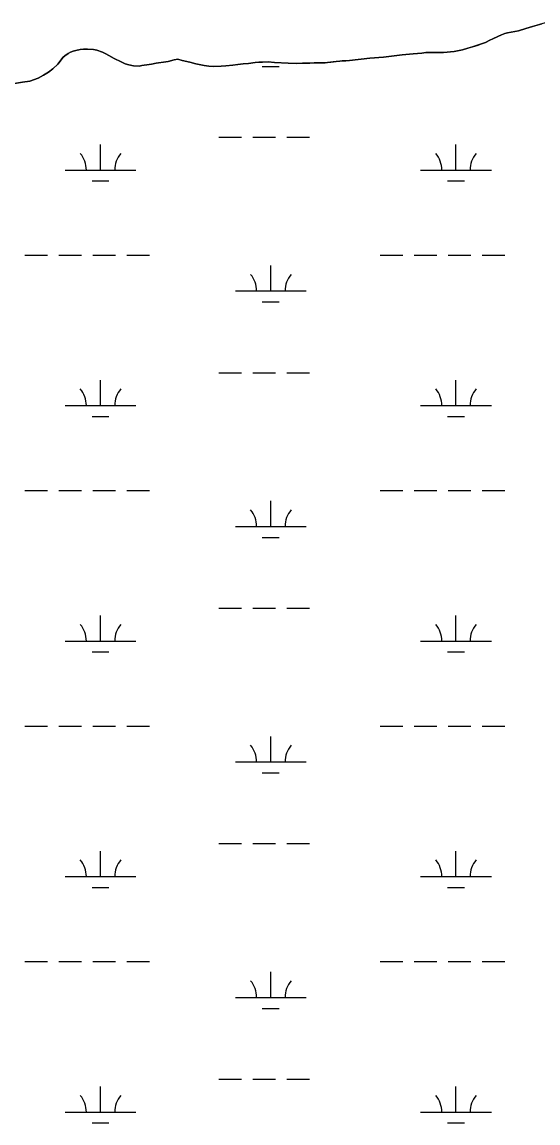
# Model space of a CAD drawing. Extents: x 3177185 to 3215018, y 812988 to 838321.
# Drawn here: x 3210185 to 3210913, y 834292 to 835847 of the extents above; entities that cross this region are included whole.
import ezdxf

# ---------------------------------------------------------------- set-up
doc = ezdxf.new("R2010")
doc.units = 0
for name, color, linetype in [('V-SITE-VEGE', 7, 'Continuous'), ('V-TOPO-SHOR', 7, 'Continuous'), ('V-WETL-SWMP', 7, 'Continuous')]:
    doc.layers.add(name, color=color, linetype=linetype)

msp = doc.modelspace()

# ---------------------------------------------------------------- linework, layer by layer
at = {"layer": 'V-SITE-VEGE'}
for p, q in [((3210926.9, 835846.7), (3210896.2, 835837.4)), ((3210866.6, 835830.6), (3210856.8, 835826.5)), ((3210886, 835834.5), (3210866.6, 835830.6)), ((3210896.2, 835837.4), (3210886, 835834.5)), ((3210821.1, 835811.7), (3210814.3, 835809.7)), ((3210839.3, 835817.6), (3210821.1, 835811.7)), ((3210849.9, 835822.9), (3210839.3, 835817.6)), ((3210856.8, 835826.5), (3210849.9, 835822.9)), ((3210242.6, 835796.6), (3210235.6, 835787.4)), ((3210245.3, 835799), (3210242.6, 835796.6)), ((3210249.9, 835802.5), (3210245.3, 835799)), ((3210253.1, 835804.3), (3210249.9, 835802.5)), ((3210256.9, 835805.5), (3210253.1, 835804.3)), ((3210260.9, 835806.7), (3210256.9, 835805.5)), ((3210267.1, 835808), (3210260.9, 835806.7)), ((3210271.9, 835808.2), (3210267.1, 835808)), ((3210277.3, 835808.2), (3210271.9, 835808.2)), ((3210285.7, 835807.9), (3210277.3, 835808.2)), ((3210290.5, 835806.9), (3210285.7, 835807.9)), ((3210298.3, 835804.1), (3210290.5, 835806.9)), ((3210303.4, 835801.8), (3210298.3, 835804.1)), ((3210307.6, 835799.6), (3210303.4, 835801.8)), ((3210315.2, 835795.4), (3210307.6, 835799.6)), ((3210695.5, 835797.2), (3210676.1, 835795.9)), ((3210737.3, 835801.8), (3210695.5, 835797.2)), ((3210749.7, 835802.9), (3210737.3, 835801.8)), ((3210754.9, 835803.6), (3210749.7, 835802.9)), ((3210780.1, 835803.5), (3210754.9, 835803.6)), ((3210794.9, 835805), (3210780.1, 835803.5)), ((3210807.1, 835807.6), (3210794.9, 835805)), ((3210814.3, 835809.7), (3210807.1, 835807.6)), ((3210235.6, 835787.4), (3210228.6, 835780.5)), ((3210324.8, 835790.5), (3210315.2, 835795.4)), ((3210330.6, 835787.9), (3210324.8, 835790.5)), ((3210335.7, 835786.4), (3210330.6, 835787.9)), ((3210342.1, 835785), (3210335.7, 835786.4)), ((3210350.1, 835784.6), (3210342.1, 835785)), ((3210354.3, 835785.1), (3210350.1, 835784.6)), ((3210367.5, 835787.3), (3210354.3, 835785.1)), ((3210374.1, 835788.6), (3210367.5, 835787.3)), ((3210387.9, 835790.3), (3210374.1, 835788.6)), ((3210391.1, 835790.9), (3210387.9, 835790.3)), ((3210399.8, 835793.3), (3210391.1, 835790.9)), ((3210405, 835794.4), (3210399.8, 835793.3)), ((3210410.8, 835792.6), (3210405, 835794.4)), ((3210421.7, 835789.8), (3210410.8, 835792.6)), ((3210430.5, 835787.5), (3210421.7, 835789.8)), ((3210441.9, 835785.4), (3210430.5, 835787.5)), ((3210448.9, 835784.4), (3210441.9, 835785.4)), ((3210455.5, 835784), (3210448.9, 835784.4)), ((3210465.9, 835784.3), (3210455.5, 835784)), ((3210472.7, 835784.9), (3210465.9, 835784.3)), ((3210482.7, 835785.6), (3210472.7, 835784.9)), ((3210489.5, 835786.6), (3210482.7, 835785.6)), ((3210497.3, 835787.7), (3210489.5, 835786.6)), ((3210504.5, 835788.3), (3210497.3, 835787.7)), ((3210513.9, 835789.4), (3210504.5, 835788.3)), ((3210519.3, 835789.8), (3210513.9, 835789.4)), ((3210524.7, 835789.8), (3210519.3, 835789.8)), ((3210532.3, 835790.3), (3210524.7, 835789.8)), ((3210541.3, 835789.5), (3210532.3, 835790.3)), ((3210560.7, 835788.8), (3210541.3, 835789.5)), ((3210572.3, 835788.3), (3210560.7, 835788.8)), ((3210580.9, 835788.6), (3210572.3, 835788.3)), ((3210591.1, 835788.6), (3210580.9, 835788.6)), ((3210597.5, 835789), (3210591.1, 835788.6)), ((3210609.1, 835789.1), (3210597.5, 835789)), ((3210616.4, 835789.6), (3210609.1, 835789.1)), ((3210628.3, 835791), (3210616.4, 835789.6)), ((3210633.7, 835791.3), (3210628.3, 835791)), ((3210637.1, 835791.7), (3210633.7, 835791.3)), ((3210647.1, 835792.5), (3210637.1, 835791.7)), ((3210676.1, 835795.9), (3210647.1, 835792.5)), ((3210207.7, 835767.4), (3210195.7, 835763.3)), ((3210215.1, 835771.5), (3210207.7, 835767.4)), ((3210222.1, 835775.7), (3210215.1, 835771.5)), ((3210228.6, 835780.5), (3210222.1, 835775.7)), ((3210185.7, 835761.7), (3210174.1, 835760)), ((3210195.7, 835763.3), (3210185.7, 835761.7))]:
    msp.add_line(p, q, dxfattribs=at)
at = {"layer": 'V-TOPO-SHOR'}
for points in [[(3210346.1, 835784.8), (3210350.1, 835784.6), (3210354.3, 835785.1), (3210361.3, 835786.3), (3210367.5, 835787.3), (3210374.1, 835788.6), (3210387.9, 835790.3), (3210391.1, 835790.9), (3210399.8, 835793.3), (3210405, 835794.4), (3210410.8, 835792.6), (3210421.7, 835789.8), (3210430.5, 835787.5), (3210441.9, 835785.4), (3210448.9, 835784.4), (3210455.5, 835784), (3210465.9, 835784.3), (3210472.7, 835784.9), (3210482.7, 835785.6), (3210489.5, 835786.6), (3210497.3, 835787.7), (3210504.5, 835788.3), (3210513.9, 835789.4), (3210519.3, 835789.8), (3210524.7, 835789.8), (3210532.3, 835790.3), (3210541.3, 835789.5), (3210560.7, 835788.8), (3210572.3, 835788.3), (3210580.9, 835788.6), (3210591.1, 835788.6), (3210597.5, 835789), (3210604.1, 835789.1), (3210609.1, 835789.1), (3210613, 835789.3), (3210616.4, 835789.6), (3210621.1, 835790.2), (3210624.5, 835790.6), (3210628.3, 835791), (3210633.7, 835791.3), (3210637.1, 835791.7), (3210642.3, 835792.1), (3210647.1, 835792.5), (3210676.1, 835795.9), (3210695.5, 835797.2), (3210721.9, 835800.2), (3210737.3, 835801.8), (3210749.7, 835802.9), (3210754.9, 835803.6), (3210761.3, 835803.6), (3210780.1, 835803.5), (3210794.9, 835805), (3210807.1, 835807.6), (3210814.3, 835809.7), (3210821.1, 835811.7), (3210827.5, 835813.8), (3210833.7, 835815.8), (3210839.3, 835817.6), (3210845.7, 835820.9), (3210849.9, 835822.9), (3210856.8, 835826.5), (3210861.8, 835828.6), (3210866.6, 835830.6), (3210870.6, 835831.4), (3210886, 835834.5), (3210896.2, 835837.4), (3210905.6, 835840.2), (3210918.8, 835844.3)], [(3210174.1, 835760), (3210185.7, 835761.7), (3210195.7, 835763.3), (3210207.7, 835767.4), (3210215.1, 835771.5), (3210222.1, 835775.7), (3210228.6, 835780.5), (3210235.6, 835787.4), (3210238.8, 835791.6), (3210242.6, 835796.6), (3210245.3, 835799), (3210249.9, 835802.5), (3210253.1, 835804.3), (3210256.9, 835805.5), (3210260.9, 835806.7), (3210267.1, 835808), (3210271.9, 835808.2), (3210277.3, 835808.2), (3210285.7, 835807.9), (3210290.5, 835806.9), (3210298.3, 835804.1), (3210303.4, 835801.8), (3210307.6, 835799.6), (3210315.2, 835795.4), (3210324.8, 835790.5), (3210330.6, 835787.9), (3210335.7, 835786.4), (3210342.1, 835785), (3210346.1, 835784.8)]]:
    msp.add_lwpolyline(points, dxfattribs=at)
at = {"layer": 'V-WETL-SWMP'}
for p, q in [((3210918.8, 835844.3), (3210905.6, 835840.2)), ((3210861.8, 835828.6), (3210856.8, 835826.5)), ((3210866.6, 835830.6), (3210861.8, 835828.6)), ((3210870.6, 835831.4), (3210866.6, 835830.6)), ((3210886, 835834.5), (3210870.6, 835831.4)), ((3210896.2, 835837.4), (3210886, 835834.5)), ((3210905.6, 835840.2), (3210896.2, 835837.4)), ((3210821.1, 835811.7), (3210814.3, 835809.7)), ((3210827.5, 835813.8), (3210821.1, 835811.7)), ((3210833.7, 835815.8), (3210827.5, 835813.8)), ((3210839.3, 835817.6), (3210833.7, 835815.8)), ((3210845.7, 835820.9), (3210839.3, 835817.6)), ((3210849.9, 835822.9), (3210845.7, 835820.9)), ((3210856.8, 835826.5), (3210849.9, 835822.9)), ((3210242.6, 835796.6), (3210238.8, 835791.6)), ((3210245.3, 835799), (3210242.6, 835796.6)), ((3210249.9, 835802.5), (3210245.3, 835799)), ((3210253.1, 835804.3), (3210249.9, 835802.5)), ((3210256.9, 835805.5), (3210253.1, 835804.3)), ((3210260.9, 835806.7), (3210256.9, 835805.5)), ((3210267.1, 835808), (3210260.9, 835806.7)), ((3210271.9, 835808.2), (3210267.1, 835808)), ((3210277.3, 835808.2), (3210271.9, 835808.2)), ((3210285.7, 835807.9), (3210277.3, 835808.2)), ((3210290.5, 835806.9), (3210285.7, 835807.9)), ((3210298.3, 835804.2), (3210290.5, 835806.9)), ((3210303.4, 835801.8), (3210298.3, 835804.2)), ((3210307.6, 835799.6), (3210303.4, 835801.8)), ((3210315.2, 835795.4), (3210307.6, 835799.6)), ((3210695.5, 835797.2), (3210676.1, 835795.9)), ((3210721.9, 835800.2), (3210695.5, 835797.2)), ((3210737.3, 835801.8), (3210721.9, 835800.2)), ((3210749.7, 835802.9), (3210737.3, 835801.8)), ((3210754.9, 835803.6), (3210749.7, 835802.9)), ((3210761.3, 835803.6), (3210754.9, 835803.6)), ((3210780.1, 835803.5), (3210761.3, 835803.6)), ((3210794.9, 835805), (3210780.1, 835803.5)), ((3210807.1, 835807.6), (3210794.9, 835805)), ((3210814.3, 835809.7), (3210807.1, 835807.6)), ((3210235.6, 835787.4), (3210228.6, 835780.5)), ((3210238.8, 835791.6), (3210235.6, 835787.4)), ((3210324.8, 835790.5), (3210315.2, 835795.4)), ((3210330.6, 835787.9), (3210324.8, 835790.5)), ((3210335.7, 835786.4), (3210330.6, 835787.9)), ((3210342.1, 835785), (3210335.7, 835786.4)), ((3210350.1, 835784.6), (3210342.1, 835785)), ((3210354.3, 835785.1), (3210350.1, 835784.6)), ((3210361.3, 835786.3), (3210354.3, 835785.1)), ((3210367.5, 835787.3), (3210361.3, 835786.3)), ((3210374.1, 835788.6), (3210367.5, 835787.3)), ((3210387.9, 835790.3), (3210374.1, 835788.6)), ((3210391.1, 835790.9), (3210387.9, 835790.3)), ((3210399.8, 835793.3), (3210391.1, 835790.9)), ((3210405, 835794.4), (3210399.8, 835793.3)), ((3210410.8, 835792.6), (3210405, 835794.4)), ((3210421.7, 835789.8), (3210410.8, 835792.6)), ((3210430.5, 835787.5), (3210421.7, 835789.8)), ((3210441.9, 835785.4), (3210430.5, 835787.5)), ((3210448.9, 835784.4), (3210441.9, 835785.4)), ((3210455.5, 835784), (3210448.9, 835784.4)), ((3210465.9, 835784.3), (3210455.5, 835784)), ((3210472.7, 835784.9), (3210465.9, 835784.3)), ((3210482.7, 835785.6), (3210472.7, 835784.9)), ((3210489.5, 835786.6), (3210482.7, 835785.6)), ((3210497.3, 835787.7), (3210489.5, 835786.6)), ((3210504.5, 835788.3), (3210497.3, 835787.7)), ((3210513.9, 835789.4), (3210504.5, 835788.3)), ((3210519.3, 835789.8), (3210513.9, 835789.4)), ((3210524.7, 835789.8), (3210519.3, 835789.8)), ((3210524.2, 835784.1), (3210548.2, 835784.1)), ((3210532.3, 835790.3), (3210524.7, 835789.8)), ((3210541.3, 835789.5), (3210532.3, 835790.3)), ((3210560.7, 835788.8), (3210541.3, 835789.5)), ((3210572.3, 835788.3), (3210560.7, 835788.8)), ((3210580.9, 835788.6), (3210572.3, 835788.3)), ((3210591.1, 835788.6), (3210580.9, 835788.6)), ((3210597.5, 835789), (3210591.1, 835788.6)), ((3210609.1, 835789.1), (3210597.5, 835789)), ((3210612.9, 835789.3), (3210609.1, 835789.1)), ((3210616.3, 835789.6), (3210612.9, 835789.3)), ((3210621.1, 835790.2), (3210616.3, 835789.6)), ((3210624.5, 835790.6), (3210621.1, 835790.2)), ((3210628.3, 835791), (3210624.5, 835790.6)), ((3210633.7, 835791.3), (3210628.3, 835791)), ((3210637.1, 835791.7), (3210633.7, 835791.3)), ((3210642.3, 835792.1), (3210637.1, 835791.7)), ((3210647.1, 835792.5), (3210642.3, 835792.1)), ((3210676.1, 835795.9), (3210647.1, 835792.5)), ((3210207.7, 835767.4), (3210195.7, 835763.3)), ((3210215.1, 835771.5), (3210207.7, 835767.4)), ((3210222.1, 835775.7), (3210215.1, 835771.5)), ((3210228.6, 835780.5), (3210222.1, 835775.7)), ((3210185.7, 835761.7), (3210174.1, 835760)), ((3210195.7, 835763.3), (3210185.7, 835761.7)), ((3210295.7, 835637.6), (3210295.7, 835673.6)), ((3210462.8, 835684.1), (3210494.8, 835684.1)), ((3210510.8, 835684.1), (3210542.8, 835684.1)), ((3210558.8, 835684.1), (3210590.8, 835684.1)), ((3210797.7, 835637.6), (3210797.7, 835673.6)), ((3210245.7, 835637.6), (3210345.7, 835637.6)), ((3210747.7, 835637.6), (3210847.7, 835637.6)), ((3210283.7, 835622.2), (3210307.7, 835622.2)), ((3210785.7, 835622.2), (3210809.7, 835622.2)), ((3210188.9, 835517.6), (3210220.9, 835517.6)), ((3210236.9, 835517.6), (3210268.9, 835517.6)), ((3210284.9, 835517.6), (3210316.9, 835517.6)), ((3210332.9, 835517.6), (3210364.9, 835517.6)), ((3210690.8, 835517.6), (3210722.8, 835517.6)), ((3210738.8, 835517.6), (3210770.8, 835517.6)), ((3210786.8, 835517.6), (3210818.8, 835517.6)), ((3210834.8, 835517.6), (3210866.8, 835517.6)), ((3210536.2, 835466.8), (3210536.2, 835502.8)), ((3210486.2, 835466.8), (3210586.2, 835466.8)), ((3210524.2, 835451.4), (3210548.2, 835451.4)), ((3210462.8, 835351.4), (3210494.8, 835351.4)), ((3210510.8, 835351.4), (3210542.8, 835351.4)), ((3210558.8, 835351.4), (3210590.8, 835351.4)), ((3210295.7, 835305), (3210295.7, 835341)), ((3210797.7, 835305), (3210797.7, 835341)), ((3210245.7, 835305), (3210345.7, 835305)), ((3210747.7, 835305), (3210847.7, 835305)), ((3210283.7, 835289.5), (3210307.7, 835289.5)), ((3210785.7, 835289.5), (3210809.7, 835289.5)), ((3210188.9, 835184.9), (3210220.9, 835184.9)), ((3210236.9, 835184.9), (3210268.9, 835184.9)), ((3210284.9, 835184.9), (3210316.9, 835184.9)), ((3210332.9, 835184.9), (3210364.9, 835184.9)), ((3210690.8, 835184.9), (3210722.8, 835184.9)), ((3210738.8, 835184.9), (3210770.8, 835184.9)), ((3210786.8, 835184.9), (3210818.8, 835184.9)), ((3210834.8, 835184.9), (3210866.8, 835184.9)), ((3210536.2, 835134.2), (3210536.2, 835170.2)), ((3210486.2, 835134.2), (3210586.2, 835134.2)), ((3210524.2, 835118.7), (3210548.2, 835118.7)), ((3210462.8, 835018.7), (3210494.8, 835018.7)), ((3210510.8, 835018.7), (3210542.8, 835018.7)), ((3210558.8, 835018.7), (3210590.8, 835018.7)), ((3210295.7, 834972.3), (3210295.7, 835008.3)), ((3210797.7, 834972.3), (3210797.7, 835008.3)), ((3210245.7, 834972.3), (3210345.7, 834972.3)), ((3210747.7, 834972.3), (3210847.7, 834972.3)), ((3210283.7, 834956.9), (3210307.7, 834956.9)), ((3210785.7, 834956.9), (3210809.7, 834956.9)), ((3210188.9, 834852.2), (3210220.9, 834852.2)), ((3210236.9, 834852.2), (3210268.9, 834852.2)), ((3210284.9, 834852.2), (3210316.9, 834852.2)), ((3210332.9, 834852.2), (3210364.9, 834852.2)), ((3210690.8, 834852.2), (3210722.8, 834852.2)), ((3210738.8, 834852.2), (3210770.8, 834852.2)), ((3210786.8, 834852.2), (3210818.8, 834852.2)), ((3210834.8, 834852.2), (3210866.8, 834852.2)), ((3210536.2, 834801.5), (3210536.2, 834837.5)), ((3210486.2, 834801.5), (3210586.2, 834801.5)), ((3210524.2, 834786.1), (3210548.2, 834786.1)), ((3210462.8, 834686.1), (3210494.8, 834686.1)), ((3210510.8, 834686.1), (3210542.8, 834686.1)), ((3210558.8, 834686.1), (3210590.8, 834686.1)), ((3210295.7, 834639.6), (3210295.7, 834675.6)), ((3210797.7, 834639.6), (3210797.7, 834675.6)), ((3210245.7, 834639.6), (3210345.7, 834639.6)), ((3210747.7, 834639.6), (3210847.7, 834639.6)), ((3210283.7, 834624.2), (3210307.7, 834624.2)), ((3210785.7, 834624.2), (3210809.7, 834624.2)), ((3210188.9, 834519.6), (3210220.9, 834519.6)), ((3210236.9, 834519.6), (3210268.9, 834519.6)), ((3210284.9, 834519.6), (3210316.9, 834519.6)), ((3210332.9, 834519.6), (3210364.9, 834519.6)), ((3210690.8, 834519.6), (3210722.8, 834519.6)), ((3210738.8, 834519.6), (3210770.8, 834519.6)), ((3210786.8, 834519.6), (3210818.8, 834519.6)), ((3210834.8, 834519.6), (3210866.8, 834519.6)), ((3210536.2, 834468.8), (3210536.2, 834504.8)), ((3210486.2, 834468.8), (3210586.2, 834468.8)), ((3210524.2, 834453.4), (3210548.2, 834453.4)), ((3210462.8, 834353.4), (3210494.8, 834353.4)), ((3210510.8, 834353.4), (3210542.8, 834353.4)), ((3210558.8, 834353.4), (3210590.8, 834353.4)), ((3210295.7, 834306.9), (3210295.7, 834342.9)), ((3210797.7, 834306.9), (3210797.7, 834342.9)), ((3210245.7, 834306.9), (3210345.7, 834306.9)), ((3210747.7, 834306.9), (3210847.7, 834306.9)), ((3210283.7, 834291.5), (3210307.7, 834291.5)), ((3210785.7, 834291.5), (3210809.7, 834291.5))]:
    msp.add_line(p, q, dxfattribs=at)
for centre, start, end in [((3210240.5, 835638.1), 359.2282, 40.7718), ((3210351, 835638.1), 139.2282, 180.7718), ((3210742.4, 835638.1), 359.2282, 40.7718), ((3210852.9, 835638.1), 139.2282, 180.7718), ((3210481, 835467.3), 359.2282, 40.7718), ((3210591.5, 835467.3), 139.2282, 180.7718), ((3210240.5, 835305.4), 359.2282, 40.7718), ((3210351, 835305.4), 139.2282, 180.7718), ((3210742.4, 835305.4), 359.2282, 40.7718), ((3210852.9, 835305.4), 139.2282, 180.7718), ((3210481, 835134.6), 359.2282, 40.7718), ((3210591.5, 835134.6), 139.2282, 180.7718), ((3210240.5, 834972.8), 359.2282, 40.7718), ((3210351, 834972.8), 139.2282, 180.7718), ((3210742.4, 834972.8), 359.2282, 40.7718), ((3210852.9, 834972.8), 139.2282, 180.7718), ((3210481, 834802), 359.2282, 40.7718), ((3210591.5, 834802), 139.2282, 180.7718), ((3210240.5, 834640.1), 359.2282, 40.7718), ((3210351, 834640.1), 139.2282, 180.7718), ((3210742.4, 834640.1), 359.2282, 40.7718), ((3210852.9, 834640.1), 139.2282, 180.7718), ((3210481, 834469.3), 359.2282, 40.7718), ((3210591.5, 834469.3), 139.2282, 180.7718), ((3210240.5, 834307.4), 359.2282, 40.7718), ((3210351, 834307.4), 139.2282, 180.7718), ((3210742.4, 834307.4), 359.2282, 40.7718), ((3210852.9, 834307.4), 139.2282, 180.7718)]:
    msp.add_arc(centre, 35.2, start, end, dxfattribs=at)

doc.saveas('drawing.dxf')
